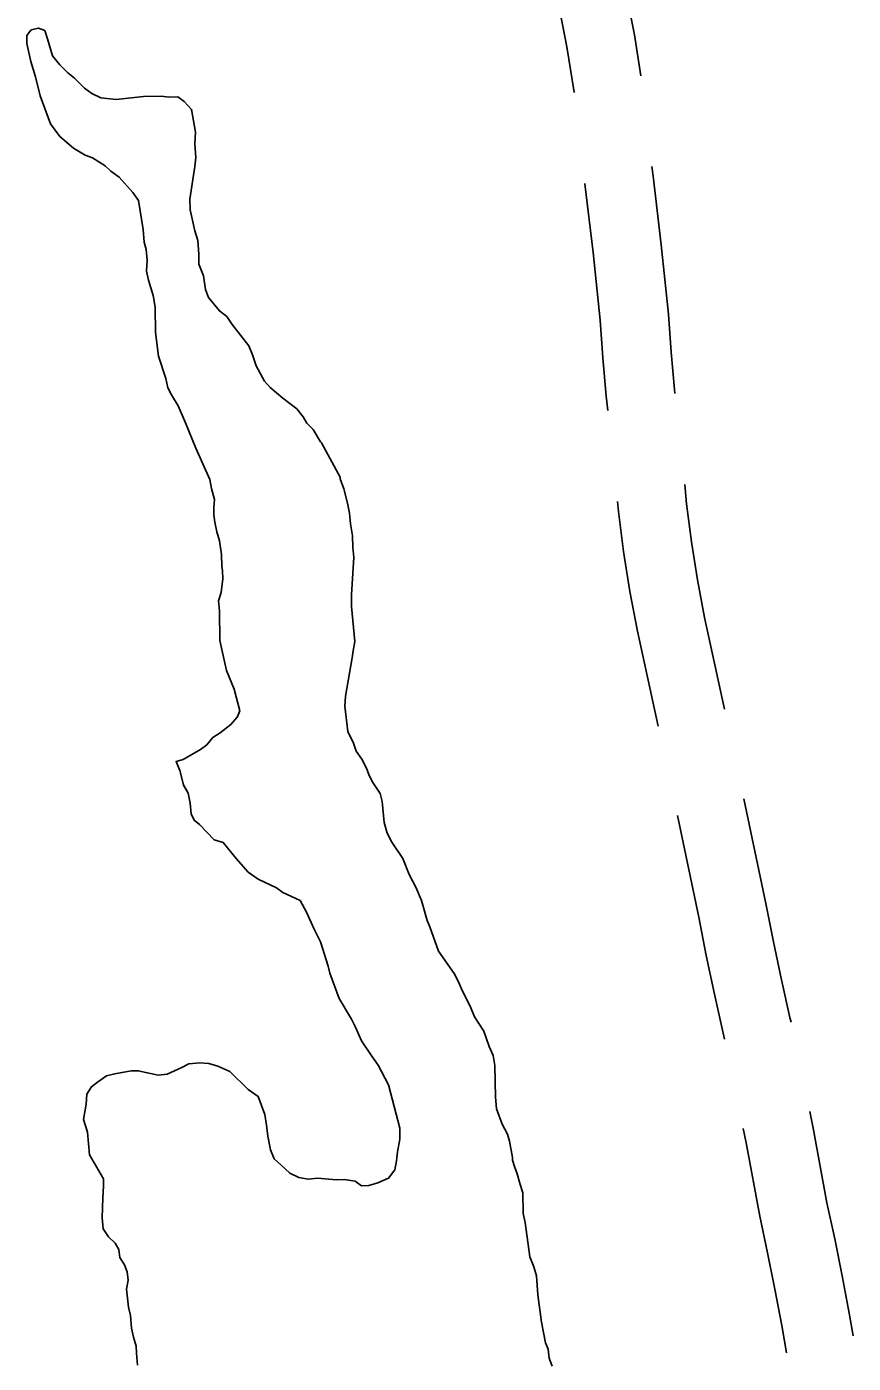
# Model space of a CAD drawing. Extents: x 3172231 to 3210228, y 940198 to 965780.
# Drawn here: x 3193583 to 3193944, y 955591 to 956176 of the extents above; entities that cross this region are included whole.
import ezdxf

# ---------------------------------------------------------------- set-up
doc = ezdxf.new("R2010")
doc.units = 0
for name, color, linetype in [('V-ROAD-CNTR', 7, 'Continuous'), ('V-SITE-VEGE', 7, 'Continuous'), ('V-TOPO-SHOR', 7, 'Continuous')]:
    doc.layers.add(name, color=color, linetype=linetype)

msp = doc.modelspace()

# ---------------------------------------------------------------- linework, layer by layer
at = {"layer": 'V-ROAD-CNTR'}
for points in [[(3193835.081, 956253.371), (3193838.158, 956236.031), (3193841.659, 956214.047), (3193844.698, 956192.496), (3193848.502, 956172.529), (3193851.369, 956154.722)], [(3193805.926, 956245.967), (3193808.574, 956231.051), (3193811.991, 956209.593), (3193815.092, 956187.592), (3193818.952, 956167.335), (3193822.14, 956147.538), (3193822.17, 956147.311)], [(3193856.226, 956115.024), (3193856.671, 956110.704), (3193860.267, 956080.738), (3193863.437, 956050.359), (3193864.645, 956033.665), (3193866.087, 956017.328), (3193866.27, 956015.567)], [(3193826.833, 956107.588), (3193826.855, 956107.378), (3193830.453, 956077.394), (3193833.549, 956047.719), (3193834.741, 956031.263), (3193836.223, 956014.456), (3193836.882, 956008.132)], [(3193870.584, 955975.805), (3193871.384, 955967.323), (3193873.483, 955950.7), (3193876.109, 955934.158), (3193879.269, 955917.66), (3193888.02, 955877.422)], [(3193841.152, 955968.365), (3193841.56, 955964.035), (3193843.779, 955946.468), (3193846.555, 955928.982), (3193849.875, 955911.65), (3193858.926, 955870.031)], [(3193896.419, 955838.314), (3193906.099, 955792.48), (3193909.384, 955775.646), (3193912.865, 955759.079), (3193916.582, 955742.562), (3193917.083, 955740.477)], [(3193867.318, 955830.921), (3193876.699, 955786.508), (3193879.98, 955769.688), (3193883.551, 955752.701), (3193887.362, 955735.766), (3193888.004, 955733.089)], [(3193925.314, 955701.344), (3193926.852, 955693.339), (3193932.786, 955661.507), (3193936.174, 955645.63), (3193939.434, 955629.445), (3193942.514, 955613.221), (3193944.301, 955603.176)], [(3193896.187, 955693.946), (3193897.376, 955687.759), (3193903.366, 955655.627), (3193906.798, 955639.538), (3193909.992, 955623.685), (3193913.008, 955607.797), (3193915.147, 955595.773)]]:
    msp.add_lwpolyline(points, dxfattribs=at)
at = {"layer": 'V-SITE-VEGE'}
for points in [[(3193603.458, 956153.583), (3193600.656, 956155.928), (3193597.048, 956159.444), (3193593.828, 956163.368), (3193591.754, 956170.872), (3193590.521, 956174.423), (3193587.733, 956175.581), (3193584.573, 956174.747), (3193582.622, 956172.345), (3193582.667, 956168.781), (3193584.348, 956160.874), (3193586.412, 956154.165), (3193588.497, 956145.868), (3193593.007, 956133.64), (3193597.038, 956128.143), (3193603.044, 956123.066), (3193608.236, 956119.961), (3193611.419, 956118.812), (3193617.01, 956115.314), (3193619.416, 956112.965), (3193623.014, 956110.237), (3193629.044, 956103.575), (3193631.464, 956100.038), (3193633.6, 956087.385), (3193634.067, 956081.844), (3193634.899, 956078.684), (3193635.356, 956073.934), (3193635.018, 956069.175), (3193635.859, 956065.222), (3193637.924, 956058.513), (3193638.78, 956053.37), (3193638.917, 956042.278), (3193640.234, 956031.991), (3193643.525, 956022.126), (3193644.369, 956018.173), (3193645.991, 956015.023), (3193648.823, 956010.305), (3193652.086, 956002.815), (3193656.581, 955991.777), (3193662.696, 955977.981), (3193663.538, 955974.031), (3193664.785, 955969.292), (3193664.433, 955965.72), (3193664.472, 955962.55), (3193664.908, 955959.385), (3193665.754, 955955.038), (3193666.993, 955951.091), (3193667.859, 955945.158), (3193667.923, 955940.007), (3193668.341, 955938.031), (3193668.388, 955934.465), (3193667.669, 955928.512), (3193666.522, 955924.932), (3193666.975, 955920.578), (3193667.136, 955907.503), (3193670.071, 955894.464), (3193673.346, 955886.184), (3193675.84, 955876.704), (3193674.685, 955873.912), (3193671.949, 955870.711), (3193667.241, 955867.086), (3193664.095, 955865.067), (3193661.361, 955861.864), (3193658.613, 955859.847), (3193651.14, 955855.396), (3193647.979, 955854.565), (3193649.614, 955850.622), (3193651.277, 955844.3), (3193653.302, 955840.761), (3193654.15, 955836.413), (3193654.605, 955831.664), (3193655.827, 955828.905), (3193658.23, 955826.954), (3193664.65, 955820.298), (3193668.627, 955819.157), (3193674.264, 955812.093), (3193679.488, 955806.216), (3193683.885, 955803.101), (3193691.858, 955799.236), (3193694.655, 955797.288), (3193702.229, 955793.817), (3193705.065, 955788.701), (3193708.328, 955781.212), (3193711.171, 955775.7), (3193714.472, 955765.043), (3193715.303, 955761.882), (3193719.403, 955750.838), (3193724.667, 955741.79), (3193726.291, 955738.64), (3193729.144, 955732.334), (3193733.584, 955725.653), (3193736.408, 955721.725), (3193740.873, 955713.06), (3193745.864, 955694.106), (3193745.921, 955689.351), (3193744.801, 955683.788), (3193744.455, 955679.821), (3193743.711, 955675.85), (3193740.983, 955672.25), (3193736.252, 955670.208), (3193732.306, 955668.973)], [(3193807.939, 955609.284), (3193806.206, 955621.148), (3193805.706, 955629.465), (3193804.469, 955633.409), (3193802.831, 955637.749), (3193800.662, 955652.781), (3193799.82, 955656.732), (3193799.708, 955665.846), (3193798.475, 955669.397), (3193797.225, 955674.136), (3193796.001, 955677.292), (3193795.173, 955680.055), (3193795.159, 955681.245), (3193793.881, 955688.359), (3193793.05, 955691.519), (3193790.619, 955695.849), (3193788.159, 955702.554), (3193787.698, 955707.701), (3193787.526, 955721.566), (3193786.678, 955725.916), (3193785.046, 955729.858), (3193782.584, 955736.563), (3193778.544, 955742.85), (3193776.909, 955746.795), (3193772.844, 955755.067), (3193771.617, 955758.221), (3193769.592, 955761.762), (3193762.733, 955771.584), (3193759.036, 955782.238), (3193757.814, 955784.996), (3193755.327, 955793.682), (3193752.876, 955799.596), (3193750.035, 955805.108), (3193747.172, 955812.206), (3193742.331, 955819.278), (3193740.301, 955823.216), (3193739.052, 955827.955), (3193738.147, 955837.058), (3193737.311, 955840.614), (3193734.081, 955845.328), (3193732.455, 955848.478), (3193731.231, 955851.632), (3193729.199, 955855.57), (3193726.778, 955859.107), (3193725.545, 955862.658), (3193723.104, 955867.778), (3193721.779, 955878.858), (3193722.121, 955883.22), (3193725.085, 955899.901), (3193725.441, 955903.076), (3193726.184, 955907.047), (3193724.804, 955922.485), (3193724.741, 955927.633), (3193725.728, 955943.892), (3193725.277, 955948.246), (3193725.214, 955953.397), (3193724.358, 955958.538), (3193723.903, 955963.287), (3193723.055, 955967.635), (3193721.392, 955973.955), (3193719.752, 955978.293), (3193719.743, 955979.085), (3193711.633, 955994.044), (3193711.232, 955994.435), (3193707.994, 955999.942), (3193705.186, 956002.68), (3193703.566, 956005.435), (3193700.75, 956008.965), (3193694.748, 956013.647), (3193689.142, 956018.331), (3193686.732, 956021.075), (3193683.08, 956027.766), (3193681.438, 956032.501), (3193679.803, 956036.444), (3193672.553, 956045.864), (3193670.131, 956049.401), (3193666.934, 956051.74), (3193662.107, 956057.624), (3193660.874, 956061.173), (3193660.007, 956067.106), (3193657.961, 956072.232), (3193657.908, 956076.59), (3193657.437, 956082.53), (3193656.196, 956086.871), (3193654.103, 956095.96), (3193654.044, 956100.716), (3193656.243, 956115.007), (3193656.589, 956118.974), (3193656.12, 956124.915), (3193656.452, 956130.068), (3193654.746, 956139.954), (3193651.533, 956143.478), (3193648.733, 956145.426), (3193644.772, 956145.377), (3193641.598, 956145.733), (3193633.672, 956145.637), (3193621.802, 956144.299), (3193615.058, 956145.008), (3193611.07, 956146.939), (3193607.871, 956149.278), (3193603.458, 956153.583)], [(3193732.306, 955668.973), (3193729.136, 955668.934), (3193726.338, 955670.88), (3193721.574, 955671.613), (3193718.009, 955671.57), (3193710.075, 955672.262), (3193705.721, 955671.813), (3193701.75, 955672.557), (3193697.762, 955674.488), (3193693.756, 955678.005), (3193690.949, 955680.745), (3193689.314, 955684.685), (3193688.053, 955690.614), (3193687.598, 955695.363), (3193686.746, 955700.109), (3193683.875, 955707.998), (3193679.478, 955711.113), (3193671.456, 955718.94), (3193666.274, 955721.252), (3193662.297, 955722.393), (3193658.332, 955722.739), (3193653.583, 955722.284), (3193650.433, 955720.66), (3193644.127, 955717.807), (3193640.17, 955717.361), (3193631.43, 955719.233), (3193628.259, 955719.196), (3193621.142, 955717.918), (3193617.589, 955717.082), (3193613.659, 955714.26), (3193610.911, 955712.245), (3193608.971, 955709.05), (3193608.627, 955704.688), (3193607.521, 955697.938), (3193609.176, 955692.41), (3193610.091, 955682.514), (3193616.166, 955671.891), (3193616.205, 955668.721), (3193615.873, 955663.566), (3193615.584, 955654.846), (3193616.041, 955650.097), (3193618.462, 955646.56), (3193621.269, 955643.821), (3193622.887, 955641.067), (3193623.33, 955637.505), (3193625.349, 955634.362), (3193626.578, 955631.206), (3193627.016, 955627.644), (3193626.275, 955623.673), (3193627.164, 955615.76), (3193628.001, 955612.204), (3193628.466, 955606.66), (3193629.306, 955602.71), (3193630.545, 955598.761), (3193630.586, 955595.593), (3193631.045, 955590.446)], [(3193812.536, 955589.922), (3193811.301, 955593.473), (3193810.859, 955597.43), (3193809.636, 955600.189), (3193807.939, 955609.284)]]:
    msp.add_lwpolyline(points, dxfattribs=at)
at = {"layer": 'V-TOPO-SHOR'}
for points in [[(3193654.605, 955831.664), (3193654.148, 955836.413), (3193653.302, 955840.761), (3193651.277, 955844.302), (3193649.614, 955850.622), (3193647.979, 955854.565), (3193651.14, 955855.396), (3193658.613, 955859.847), (3193661.361, 955861.864), (3193664.095, 955865.067), (3193667.241, 955867.086), (3193671.951, 955870.711), (3193674.685, 955873.914), (3193675.84, 955876.704), (3193673.346, 955886.184), (3193670.071, 955894.464), (3193667.136, 955907.503), (3193666.975, 955920.578), (3193666.524, 955924.932), (3193667.669, 955928.512), (3193668.388, 955934.465), (3193668.343, 955938.031), (3193667.923, 955940.007), (3193667.859, 955945.158), (3193666.993, 955951.089), (3193665.754, 955955.038), (3193664.908, 955959.385), (3193664.472, 955962.55), (3193664.433, 955965.72), (3193664.785, 955969.292), (3193663.538, 955974.031), (3193662.696, 955977.981), (3193656.581, 955991.777), (3193652.086, 956002.815), (3193648.823, 956010.305), (3193645.991, 956015.023), (3193644.367, 956018.173), (3193643.525, 956022.126), (3193640.234, 956031.991), (3193638.917, 956042.278), (3193638.78, 956053.37), (3193637.924, 956058.513), (3193635.859, 956065.222), (3193635.018, 956069.175), (3193635.356, 956073.934), (3193634.899, 956078.684), (3193634.067, 956081.844), (3193633.603, 956087.385), (3193631.464, 956100.038), (3193629.044, 956103.575), (3193623.016, 956110.237), (3193619.416, 956112.965), (3193617.01, 956115.314), (3193611.419, 956118.812), (3193608.236, 956119.961), (3193603.044, 956123.066), (3193597.038, 956128.143), (3193593.007, 956133.64), (3193588.497, 956145.868), (3193586.412, 956154.165), (3193584.348, 956160.874), (3193582.667, 956168.779), (3193582.622, 956172.345), (3193584.573, 956174.747), (3193587.733, 956175.578), (3193590.521, 956174.423), (3193591.754, 956170.872), (3193593.828, 956163.368), (3193597.048, 956159.446), (3193600.656, 956155.926), (3193603.458, 956153.583), (3193607.871, 956149.278), (3193611.07, 956146.939), (3193615.058, 956145.008), (3193621.802, 956144.299), (3193633.672, 956145.637), (3193641.598, 956145.733), (3193644.772, 956145.377), (3193648.733, 956145.426), (3193651.533, 956143.478), (3193654.744, 956139.954), (3193656.452, 956130.068), (3193656.12, 956124.913), (3193656.589, 956118.974), (3193656.243, 956115.007), (3193654.044, 956100.716), (3193654.103, 956095.96), (3193656.196, 956086.871), (3193657.437, 956082.53), (3193657.908, 956076.59), (3193657.961, 956072.232), (3193660.007, 956067.106), (3193660.874, 956061.173), (3193662.107, 956057.624), (3193666.934, 956051.74), (3193670.133, 956049.401), (3193672.553, 956045.864), (3193679.803, 956036.444), (3193681.438, 956032.501), (3193683.08, 956027.766), (3193686.732, 956021.075)], [(3193686.732, 956021.075), (3193689.142, 956018.331), (3193694.748, 956013.647), (3193700.75, 956008.965), (3193703.566, 956005.435), (3193705.186, 956002.68), (3193707.994, 955999.942), (3193711.232, 955994.435), (3193711.633, 955994.044), (3193719.743, 955979.085), (3193719.754, 955978.293), (3193721.392, 955973.955), (3193723.055, 955967.635), (3193723.903, 955963.287), (3193724.358, 955958.538), (3193725.214, 955953.397), (3193725.277, 955948.246), (3193725.728, 955943.892), (3193724.741, 955927.633), (3193724.804, 955922.485), (3193726.184, 955907.047), (3193725.441, 955903.076), (3193725.085, 955899.901), (3193722.121, 955883.22), (3193721.779, 955878.858), (3193723.104, 955867.778), (3193725.545, 955862.658), (3193726.778, 955859.107), (3193729.199, 955855.57), (3193731.231, 955851.632), (3193732.457, 955848.478), (3193734.081, 955845.328), (3193737.311, 955840.614), (3193738.147, 955837.058), (3193739.052, 955827.955), (3193740.299, 955823.216), (3193742.331, 955819.278), (3193747.172, 955812.206), (3193750.035, 955805.108), (3193752.876, 955799.596), (3193755.327, 955793.682), (3193757.814, 955784.996), (3193759.036, 955782.238), (3193762.733, 955771.584), (3193769.592, 955761.762), (3193771.617, 955758.221), (3193772.844, 955755.067), (3193776.909, 955746.795), (3193778.544, 955742.852), (3193782.584, 955736.563), (3193785.046, 955729.858), (3193786.678, 955725.916), (3193787.526, 955721.566), (3193787.698, 955707.701), (3193788.159, 955702.554), (3193790.619, 955695.849), (3193793.05, 955691.519), (3193793.881, 955688.359), (3193795.159, 955681.242), (3193795.173, 955680.055), (3193796.001, 955677.292), (3193797.227, 955674.136), (3193798.475, 955669.397), (3193799.708, 955665.846), (3193799.82, 955656.732), (3193800.662, 955652.781), (3193802.831, 955637.749), (3193804.469, 955633.411), (3193805.706, 955629.465), (3193806.206, 955621.148), (3193807.939, 955609.284)], [(3193631.045, 955590.446), (3193630.586, 955595.593), (3193630.545, 955598.761), (3193629.308, 955602.71), (3193628.466, 955606.663), (3193628.001, 955612.204), (3193627.164, 955615.76), (3193626.275, 955623.673), (3193627.016, 955627.644), (3193626.578, 955631.206), (3193625.349, 955634.362), (3193623.33, 955637.505), (3193622.887, 955641.067), (3193621.269, 955643.821), (3193618.462, 955646.56), (3193616.041, 955650.097), (3193615.584, 955654.846), (3193615.873, 955663.566), (3193616.205, 955668.721), (3193616.166, 955671.891), (3193610.091, 955682.514), (3193609.176, 955692.41), (3193607.521, 955697.938), (3193608.627, 955704.688), (3193608.969, 955709.05), (3193610.911, 955712.245), (3193613.659, 955714.26), (3193617.587, 955717.082), (3193621.142, 955717.918), (3193628.259, 955719.196), (3193631.43, 955719.235), (3193640.17, 955717.361), (3193644.127, 955717.807), (3193650.433, 955720.66), (3193653.583, 955722.284), (3193658.332, 955722.739), (3193662.297, 955722.393), (3193666.274, 955721.252), (3193671.456, 955718.94), (3193679.478, 955711.113), (3193683.875, 955707.998), (3193686.746, 955700.109), (3193687.598, 955695.363), (3193688.053, 955690.614), (3193689.314, 955684.685), (3193690.949, 955680.745), (3193693.756, 955678.005), (3193697.762, 955674.488), (3193701.75, 955672.557), (3193705.721, 955671.813), (3193710.075, 955672.262), (3193718.009, 955671.57), (3193721.574, 955671.613), (3193726.338, 955670.88), (3193729.136, 955668.934), (3193732.306, 955668.973), (3193736.252, 955670.21), (3193740.983, 955672.25), (3193743.711, 955675.85), (3193744.455, 955679.821), (3193744.803, 955683.788), (3193745.921, 955689.351), (3193745.864, 955694.106), (3193740.873, 955713.062), (3193736.408, 955721.725), (3193733.584, 955725.653), (3193729.144, 955732.334), (3193726.291, 955738.64), (3193724.667, 955741.79), (3193719.403, 955750.838), (3193715.303, 955761.882), (3193714.472, 955765.043), (3193711.171, 955775.7), (3193708.328, 955781.212), (3193705.065, 955788.701), (3193702.229, 955793.817), (3193694.655, 955797.288), (3193691.858, 955799.236), (3193683.885, 955803.101), (3193679.488, 955806.216), (3193674.264, 955812.093), (3193668.627, 955819.157), (3193664.65, 955820.296), (3193658.23, 955826.954), (3193655.827, 955828.905), (3193654.605, 955831.664)], [(3193807.939, 955609.284), (3193809.636, 955600.191), (3193810.859, 955597.43), (3193811.303, 955593.473), (3193812.536, 955589.922)]]:
    msp.add_lwpolyline(points, dxfattribs=at)

doc.saveas('drawing.dxf')
